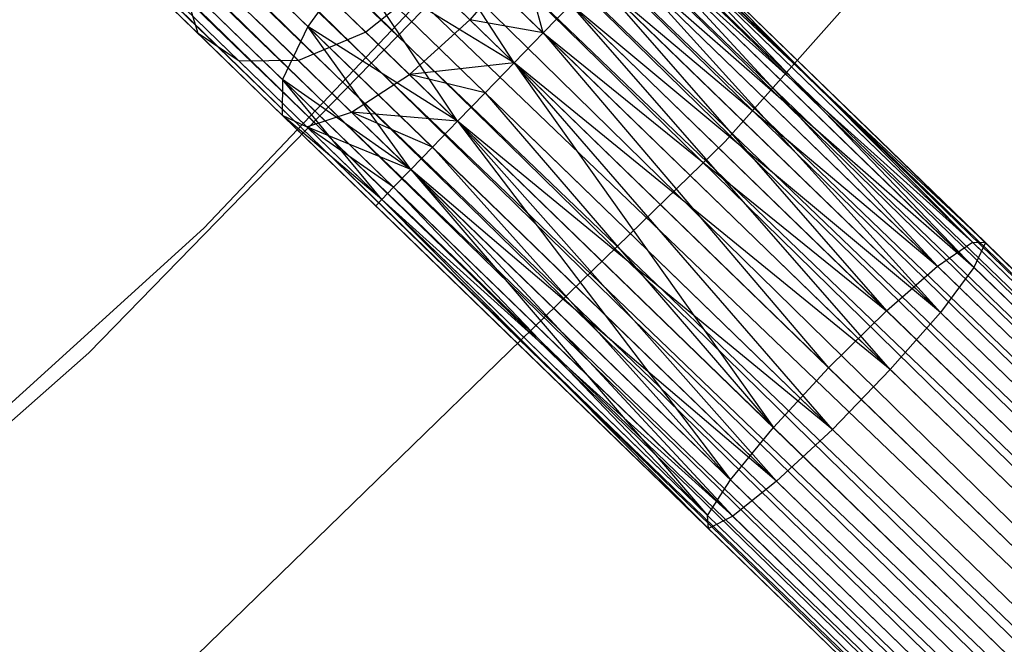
# Model space of a CAD drawing. Extents: x -102 to 102, y -101 to 102.
# Tile 316 of 481: x 42.4 to 47.32, y -46.39 to -43.26. Entities that reach past the tile are written whole.
import ezdxf

# ---------------------------------------------------------------- set-up
doc = ezdxf.new("R2010")
doc.units = 0
doc.header["$LTSCALE"] = 25.4
doc.layers.get('0').update_dxf_attribs({"linetype": 'CONTINUOUS'})

# ---------------------------------------------------------------- blocks, each defined once
blk = doc.blocks.new('NL2500011659_STL')
at = {"color": 0}
for p, q in [((58.6166, -55.4228, -7.3955), (31.7501, -29.4318, -7.191)), ((31.7501, -29.4318, -7.191), (58.5271, -55.515, -7)), ((31.7501, -29.4318, -7.191), (58.5271, -55.515, -7)), ((58.6166, -55.4228, -7.3955), (31.7501, -29.4318, -7.191)), ((31.7501, -29.4318, -7.809), (58.5863, -55.454, -7.809)), ((31.7501, -29.4318, -7.809), (58.5863, -55.454, -7.809)), ((31.7803, -29.4006, -7.3955), (58.6166, -55.4228, -7.3955)), ((31.7803, -29.4006, -7.6045), (58.6166, -55.4228, -7.3955)), ((58.5863, -55.454, -7.809), (31.7803, -29.4006, -7.6045)), ((31.7803, -29.4006, -7.6045), (58.6166, -55.4228, -7.3955)), ((31.7803, -29.4006, -7.3955), (58.6166, -55.4228, -7.3955)), ((58.5863, -55.454, -7.809), (31.7803, -29.4006, -7.6045)), ((31.6909, -29.4929, -7), (58.5271, -55.515, -7)), ((31.6909, -29.4929, -7), (58.5271, -55.515, -7)), ((58.4416, -55.6033, -8.1691), (31.6909, -29.4929, -8)), ((31.6909, -29.4929, -8), (58.5863, -55.454, -7.809)), ((31.6909, -29.4929, -8), (58.5863, -55.454, -7.809)), ((58.4416, -55.6033, -8.1691), (31.6909, -29.4929, -8)), ((58.5271, -55.515, -7), (31.6054, -29.5811, -6.8309)), ((31.6054, -29.5811, -6.8309), (58.3335, -55.7148, -6.691)), ((31.6054, -29.5811, -6.8309), (58.3335, -55.7148, -6.691)), ((58.5271, -55.515, -7), (31.6054, -29.5811, -6.8309)), ((31.6054, -29.5811, -8.1691), (58.4416, -55.6033, -8.1691)), ((31.6054, -29.5811, -8.1691), (58.4416, -55.6033, -8.1691)), ((31.4972, -29.6926, -6.691), (58.3335, -55.7148, -6.691)), ((31.4972, -29.6926, -6.691), (58.3335, -55.7148, -6.691)), ((58.2074, -55.8448, -8.4135), (31.4972, -29.6926, -8.309)), ((31.4972, -29.6926, -8.309), (58.4416, -55.6033, -8.1691)), ((31.4972, -29.6926, -8.309), (58.4416, -55.6033, -8.1691)), ((58.2074, -55.8448, -8.4135), (31.4972, -29.6926, -8.309)), ((58.3335, -55.7148, -6.691), (31.3712, -29.8226, -6.5865)), ((31.3712, -29.8226, -6.5865), (58.069, -55.9875, -6.5218)), ((31.3712, -29.8226, -6.5865), (58.069, -55.9875, -6.5218)), ((58.3335, -55.7148, -6.691), (31.3712, -29.8226, -6.5865)), ((31.3712, -29.8226, -8.4135), (58.2074, -55.8448, -8.4135)), ((31.3712, -29.8226, -8.4135), (58.2074, -55.8448, -8.4135)), ((31.2328, -29.9653, -6.5218), (58.069, -55.9875, -6.5218)), ((31.2328, -29.9653, -6.5218), (58.069, -55.9875, -6.5218)), ((31.2328, -29.9653, -8.4782), (57.9243, -56.1368, -8.5)), ((31.2328, -29.9653, -8.4782), (57.9243, -56.1368, -8.5)), ((31.2328, -29.9653, -8.4782), (58.2074, -55.8448, -8.4135)), ((31.2328, -29.9653, -8.4782), (58.2074, -55.8448, -8.4135)), ((31.088, -30.1146, -6.5), (57.9243, -56.1368, -6.5)), ((31.088, -30.1146, -6.5), (57.9243, -56.1368, -6.5)), ((31.088, -30.1146, -8.5), (57.9243, -56.1368, -8.5)), ((31.088, -30.1146, -8.5), (57.9243, -56.1368, -8.5)), ((57.6411, -56.4288, -8.4135), (30.9433, -30.2639, -8.4782)), ((30.9433, -30.2639, -8.4782), (57.9243, -56.1368, -8.5)), ((57.6411, -56.4288, -8.4135), (30.9433, -30.2639, -8.4782)), ((30.9433, -30.2639, -6.5218), (57.7795, -56.286, -6.5218)), ((30.9433, -30.2639, -6.5218), (57.7795, -56.286, -6.5218)), ((30.9433, -30.2639, -8.4782), (57.9243, -56.1368, -8.5)), ((30.8049, -30.4066, -8.4135), (57.6411, -56.4288, -8.4135)), ((30.8049, -30.4066, -8.4135), (57.6411, -56.4288, -8.4135)), ((57.7795, -56.286, -6.5218), (30.8049, -30.4066, -6.5865)), ((30.8049, -30.4066, -6.5865), (57.5151, -56.5587, -6.691)), ((30.8049, -30.4066, -6.5865), (57.5151, -56.5587, -6.691)), ((57.7795, -56.286, -6.5218), (30.8049, -30.4066, -6.5865)), ((57.4069, -56.6703, -8.1691), (30.6789, -30.5366, -8.309)), ((30.6789, -30.5366, -8.309), (57.6411, -56.4288, -8.4135)), ((30.6789, -30.5366, -8.309), (57.6411, -56.4288, -8.4135)), ((57.4069, -56.6703, -8.1691), (30.6789, -30.5366, -8.309)), ((30.6789, -30.5366, -6.691), (57.5151, -56.5587, -6.691)), ((30.6789, -30.5366, -6.691), (57.5151, -56.5587, -6.691)), ((30.5707, -30.6481, -8.1691), (57.4069, -56.6703, -8.1691)), ((30.5707, -30.6481, -8.1691), (57.4069, -56.6703, -8.1691)), ((57.5151, -56.5587, -6.691), (30.5707, -30.6481, -6.8309)), ((30.5707, -30.6481, -6.8309), (57.3214, -56.7585, -7)), ((30.5707, -30.6481, -6.8309), (57.3214, -56.7585, -7)), ((57.5151, -56.5587, -6.691), (30.5707, -30.6481, -6.8309)), ((57.2622, -56.8195, -7.809), (30.4852, -30.7363, -8)), ((30.4852, -30.7363, -8), (57.4069, -56.6703, -8.1691)), ((30.4852, -30.7363, -8), (57.4069, -56.6703, -8.1691)), ((57.2622, -56.8195, -7.809), (30.4852, -30.7363, -8)), ((30.4852, -30.7363, -7), (57.3214, -56.7585, -7)), ((30.4852, -30.7363, -7), (57.3214, -56.7585, -7)), ((30.426, -30.7974, -7.809), (57.2622, -56.8195, -7.809)), ((30.426, -30.7974, -7.809), (57.2622, -56.8195, -7.809)), ((57.3214, -56.7585, -7), (30.426, -30.7974, -7.191)), ((30.426, -30.7974, -7.191), (57.232, -56.8507, -7.3955)), ((30.426, -30.7974, -7.191), (57.232, -56.8507, -7.3955)), ((57.3214, -56.7585, -7), (30.426, -30.7974, -7.191)), ((57.232, -56.8507, -7.3955), (30.3957, -30.8286, -7.6045)), ((30.3957, -30.8286, -7.3955), (57.232, -56.8507, -7.3955)), ((57.232, -56.8507, -7.3955), (30.3957, -30.8286, -7.6045)), ((30.3957, -30.8286, -7.6045), (57.2622, -56.8195, -7.809)), ((30.3957, -30.8286, -7.6045), (57.2622, -56.8195, -7.809)), ((30.3957, -30.8286, -7.3955), (57.232, -56.8507, -7.3955)), ((45.927, -43.8738, -308.5), (49.0769, -40.3202, -308.5)), ((49.0769, -40.3202, -318), (45.927, -43.8738, -318)), ((45.927, -43.8738, -308.5), (49.0769, -40.3202, -308.5)), ((49.0769, -40.3202, -318), (45.927, -43.8738, -318)), ((43.3206, -44.3058, -316), (46.51, -40.9458, -316)), ((46.51, -40.9458, -315), (43.3206, -44.3058, -315)), ((43.3206, -44.3058, -316), (46.51, -40.9458, -316)), ((46.51, -40.9458, -315), (43.3206, -44.3058, -315)), ((46.0214, -41.5687, -308.5), (42.7463, -44.929, -308.5)), ((42.7463, -44.929, -318), (46.0214, -41.5687, -318)), ((42.7463, -44.929, -318), (46.0214, -41.5687, -318)), ((46.0214, -41.5687, -308.5), (42.7463, -44.929, -308.5)), ((44.8719, -43.4804, -306.5), (44.356, -42.6905, -306.6676)), ((45.0167, -43.3311, -306.5219), (44.356, -42.6905, -306.6676)), ((44.8719, -43.4804, -306.5), (44.356, -42.6905, -306.6676)), ((45.0167, -43.3311, -306.5219), (44.356, -42.6905, -306.6676)), ((43.8396, -43.2981, -306.8285), (43.2774, -42.753, -307.2274)), ((43.8396, -43.2981, -306.8285), (43.2774, -42.753, -307.2274)), ((47.1626, -44.3768, -307.0599), (45.5643, -42.7664, -307.3955)), ((47.1626, -44.3768, -307.0599), (45.5643, -42.7664, -307.3955)), ((47.227, -44.3787, -307.4707), (45.5643, -42.7664, -307.3955)), ((47.227, -44.3787, -307.4707), (45.5643, -42.7664, -307.6045)), ((47.227, -44.3787, -307.4707), (45.5643, -42.7664, -307.3955)), ((47.227, -44.3787, -307.4707), (45.5643, -42.7664, -307.6045)), ((47.1626, -44.3768, -307.0599), (45.534, -42.7976, -307.191)), ((47.1626, -44.3768, -307.0599), (45.534, -42.7976, -307.191)), ((47.227, -44.3787, -307.4707), (45.534, -42.7976, -307.809)), ((47.227, -44.3787, -307.4707), (45.534, -42.7976, -307.809)), ((47.1703, -44.5027, -307.8635), (45.534, -42.7976, -307.809)), ((47.1703, -44.5027, -307.8635), (45.534, -42.7976, -307.809)), ((46.988, -44.4971, -306.7021), (45.4748, -42.8586, -307)), ((46.988, -44.4971, -306.7021), (45.4748, -42.8586, -307)), ((47.1626, -44.3768, -307.0599), (45.4748, -42.8586, -307)), ((47.1626, -44.3768, -307.0599), (45.4748, -42.8586, -307)), ((47.1703, -44.5027, -307.8635), (45.4748, -42.8586, -308)), ((47.1703, -44.5027, -307.8635), (45.4748, -42.8586, -308)), ((44.9141, -42.9547, -308.4667), (44.6501, -43.2653, -308.549)), ((44.9141, -42.9547, -308.4667), (44.6501, -43.2653, -308.549)), ((45.0167, -43.3311, -308.4781), (44.9141, -42.9547, -308.4667)), ((45.0167, -43.3311, -308.4781), (44.9141, -42.9547, -308.4667)), ((46.988, -44.4971, -306.7021), (45.3893, -42.9469, -306.8309)), ((46.988, -44.4971, -306.7021), (45.3893, -42.9469, -306.8309)), ((47.1703, -44.5027, -307.8635), (45.3893, -42.9469, -308.1691)), ((47.1703, -44.5027, -307.8635), (45.3893, -42.9469, -308.1691)), ((47.0022, -44.7272, -308.1705), (45.3893, -42.9469, -308.1691)), ((47.0022, -44.7272, -308.1705), (45.3893, -42.9469, -308.1691)), ((43.2916, -43.3332, -307.7974), (42.9573, -43.0091, -308.263)), ((43.2916, -43.3332, -307.7974), (42.9573, -43.0091, -308.263)), ((44.0665, -42.989, -306.6676), (43.8396, -43.2981, -306.8285)), ((44.0665, -42.989, -306.6676), (43.8396, -43.2981, -306.8285)), ((44.5888, -43.7724, -306.5865), (44.0665, -42.989, -306.6676)), ((44.7272, -43.6296, -306.5219), (44.0665, -42.989, -306.6676)), ((44.5888, -43.7724, -306.5865), (44.0665, -42.989, -306.6676)), ((44.7272, -43.6296, -306.5219), (44.0665, -42.989, -306.6676)), ((44.8719, -43.4804, -306.5), (44.0665, -42.989, -306.6676)), ((44.8719, -43.4804, -306.5), (44.0665, -42.989, -306.6676)), ((45.2811, -43.0584, -306.691), (46.988, -44.4971, -306.7021)), ((45.2811, -43.0584, -306.691), (46.988, -44.4971, -306.7021)), ((45.2811, -43.0584, -306.691), (46.7337, -44.7191, -306.4594)), ((47.0022, -44.7272, -308.1705), (45.2811, -43.0584, -308.309)), ((47.0022, -44.7272, -308.1705), (45.2811, -43.0584, -308.309)), ((45.2811, -43.0584, -306.691), (46.7337, -44.7191, -306.4594)), ((43.2916, -43.3332, -307.7974), (43.2141, -43.0792, -307.4774)), ((43.7145, -43.5643, -307.1223), (43.2141, -43.0792, -307.4774)), ((43.2916, -43.3332, -307.7974), (43.2141, -43.0792, -307.4774)), ((43.7145, -43.5643, -307.1223), (43.2141, -43.0792, -307.4774)), ((44.45, -43.0712, -308.691), (44.1303, -43.3278, -308.621)), ((44.45, -43.0712, -308.691), (44.1303, -43.3278, -308.621)), ((44.45, -43.0712, -308.691), (44.6501, -43.2653, -308.549)), ((44.45, -43.0712, -308.691), (44.6501, -43.2653, -308.549)), ((44.1303, -43.3278, -308.621), (43.9578, -43.1605, -308.8614)), ((44.1303, -43.3278, -308.621), (43.9578, -43.1605, -308.8614)), ((43.4963, -43.4712, -308.132), (43.2277, -43.2108, -308.5061)), ((43.4963, -43.4712, -308.132), (43.2277, -43.2108, -308.5061)), ((45.0167, -43.3311, -308.4781), (45.1551, -43.1884, -308.4135)), ((45.1551, -43.1884, -306.5865), (45.0167, -43.3311, -306.5219)), ((45.1551, -43.1884, -306.5865), (45.0167, -43.3311, -306.5219)), ((45.0167, -43.3311, -308.4781), (45.1551, -43.1884, -308.4135)), ((47.0022, -44.7272, -308.1705), (45.1551, -43.1884, -308.4135)), ((47.0022, -44.7272, -308.1705), (45.1551, -43.1884, -308.4135)), ((46.7517, -45.0135, -308.3385), (45.1551, -43.1884, -308.4135)), ((46.7517, -45.0135, -308.3385), (45.1551, -43.1884, -308.4135)), ((45.1551, -43.1884, -306.5865), (46.7337, -44.7191, -306.4594)), ((45.1551, -43.1884, -306.5865), (46.7337, -44.7191, -306.4594)), ((43.793, -43.4693, -308.4233), (43.5816, -43.2644, -308.7177)), ((43.793, -43.4693, -308.4233), (43.5816, -43.2644, -308.7177)), ((43.8396, -43.2981, -306.8285), (43.7145, -43.5643, -307.1223)), ((43.8396, -43.2981, -306.8285), (43.7145, -43.5643, -307.1223)), ((44.3546, -44.0139, -306.8309), (43.8396, -43.2981, -306.8285)), ((44.4628, -43.9024, -306.691), (43.8396, -43.2981, -306.8285)), ((44.3546, -44.0139, -306.8309), (43.8396, -43.2981, -306.8285)), ((44.4628, -43.9024, -306.691), (43.8396, -43.2981, -306.8285)), ((44.5888, -43.7724, -306.5865), (43.8396, -43.2981, -306.8285)), ((44.5888, -43.7724, -306.5865), (43.8396, -43.2981, -306.8285)), ((44.3478, -43.5387, -308.4667), (44.6501, -43.2653, -308.549)), ((44.3478, -43.5387, -308.4667), (44.6501, -43.2653, -308.549)), ((44.6501, -43.2653, -308.549), (44.8719, -43.4804, -308.5)), ((45.0167, -43.3311, -308.4781), (44.6501, -43.2653, -308.549)), ((45.0167, -43.3311, -308.4781), (44.6501, -43.2653, -308.549)), ((44.6501, -43.2653, -308.549), (44.8719, -43.4804, -308.5)), ((43.4963, -43.4712, -308.132), (43.2916, -43.3332, -307.7974)), ((43.7127, -43.7416, -307.4985), (43.2916, -43.3332, -307.7974)), ((43.4963, -43.4712, -308.132), (43.2916, -43.3332, -307.7974)), ((43.7127, -43.7416, -307.4985), (43.2916, -43.3332, -307.7974)), ((44.1303, -43.3278, -308.621), (43.793, -43.4693, -308.4233)), ((44.1303, -43.3278, -308.621), (43.793, -43.4693, -308.4233)), ((44.3478, -43.5387, -308.4667), (44.1303, -43.3278, -308.621)), ((44.3478, -43.5387, -308.4667), (44.1303, -43.3278, -308.621)), ((44.8719, -43.4804, -308.5), (45.0167, -43.3311, -308.4781)), ((45.0167, -43.3311, -306.5219), (44.8719, -43.4804, -306.5)), ((45.0167, -43.3311, -306.5219), (44.8719, -43.4804, -306.5)), ((44.8719, -43.4804, -308.5), (45.0167, -43.3311, -308.4781)), ((46.7517, -45.0135, -308.3385), (45.0167, -43.3311, -308.4781)), ((46.7517, -45.0135, -308.3385), (45.0167, -43.3311, -308.4781)), ((45.0167, -43.3311, -306.5219), (46.7337, -44.7191, -306.4594)), ((45.0167, -43.3311, -306.5219), (46.7337, -44.7191, -306.4594)), ((45.0167, -43.3311, -306.5219), (46.4434, -45.0041, -306.3735)), ((45.0167, -43.3311, -306.5219), (46.4434, -45.0041, -306.3735)), ((43.793, -43.4693, -308.4233), (43.4963, -43.4712, -308.132)), ((43.793, -43.4693, -308.4233), (43.4963, -43.4712, -308.132)), ((43.8347, -43.7994, -307.8918), (43.4963, -43.4712, -308.132)), ((43.8347, -43.7994, -307.8918), (43.4963, -43.4712, -308.132)), ((44.0594, -43.7276, -308.2343), (43.793, -43.4693, -308.4233)), ((44.0594, -43.7276, -308.2343), (43.793, -43.4693, -308.4233)), ((44.8719, -43.4804, -308.5), (44.3478, -43.5387, -308.4667)), ((44.8719, -43.4804, -308.5), (44.3478, -43.5387, -308.4667)), ((44.7272, -43.6296, -308.4781), (44.8719, -43.4804, -308.5)), ((44.8719, -43.4804, -306.5), (44.7272, -43.6296, -306.5219)), ((44.7272, -43.6296, -308.4781), (44.8719, -43.4804, -308.5)), ((44.8719, -43.4804, -306.5), (44.7272, -43.6296, -306.5219)), ((46.7517, -45.0135, -308.3385), (44.8719, -43.4804, -308.5)), ((46.7517, -45.0135, -308.3385), (44.8719, -43.4804, -308.5)), ((46.4622, -45.312, -308.3385), (44.8719, -43.4804, -308.5)), ((46.4622, -45.312, -308.3385), (44.8719, -43.4804, -308.5)), ((44.8719, -43.4804, -306.5), (46.4434, -45.0041, -306.3735)), ((44.8719, -43.4804, -306.5), (46.4434, -45.0041, -306.3735)), ((44.8719, -43.4804, -306.5), (46.1674, -45.3031, -306.4594)), ((44.8719, -43.4804, -306.5), (46.1674, -45.3031, -306.4594)), ((44.0594, -43.7276, -308.2343), (44.3478, -43.5387, -308.4667)), ((44.0594, -43.7276, -308.2343), (44.3478, -43.5387, -308.4667)), ((44.7272, -43.6296, -308.4781), (44.3478, -43.5387, -308.4667)), ((44.7272, -43.6296, -308.4781), (44.3478, -43.5387, -308.4667)), ((44.5888, -43.7724, -308.4135), (44.3478, -43.5387, -308.4667)), ((44.5888, -43.7724, -308.4135), (44.3478, -43.5387, -308.4667)), ((43.7145, -43.5643, -307.1223), (43.7127, -43.7416, -307.4985)), ((43.7145, -43.5643, -307.1223), (43.7127, -43.7416, -307.4985)), ((44.2099, -44.1631, -307.191), (43.7145, -43.5643, -307.1223)), ((44.2691, -44.1021, -307), (43.7145, -43.5643, -307.1223)), ((44.2099, -44.1631, -307.191), (43.7145, -43.5643, -307.1223)), ((44.2691, -44.1021, -307), (43.7145, -43.5643, -307.1223)), ((44.3546, -44.0139, -306.8309), (43.7145, -43.5643, -307.1223)), ((44.3546, -44.0139, -306.8309), (43.7145, -43.5643, -307.1223)), ((44.5888, -43.7724, -308.4135), (44.7272, -43.6296, -308.4781)), ((44.7272, -43.6296, -306.5219), (44.5888, -43.7724, -306.5865)), ((44.5888, -43.7724, -308.4135), (44.7272, -43.6296, -308.4781)), ((44.7272, -43.6296, -306.5219), (44.5888, -43.7724, -306.5865)), ((46.4622, -45.312, -308.3385), (44.7272, -43.6296, -308.4781)), ((46.4622, -45.312, -308.3385), (44.7272, -43.6296, -308.4781)), ((44.7272, -43.6296, -306.5219), (46.1674, -45.3031, -306.4594)), ((44.7272, -43.6296, -306.5219), (46.1674, -45.3031, -306.4594)), ((44.1796, -44.1944, -307.3955), (43.7127, -43.7416, -307.4985)), ((44.1796, -44.1944, -307.6045), (43.7127, -43.7416, -307.4985)), ((44.2099, -44.1631, -307.809), (43.7127, -43.7416, -307.4985)), ((43.7127, -43.7416, -307.4985), (43.8347, -43.7994, -307.8918)), ((44.2099, -44.1631, -307.809), (43.7127, -43.7416, -307.4985)), ((44.1796, -44.1944, -307.6045), (43.7127, -43.7416, -307.4985)), ((44.1796, -44.1944, -307.3955), (43.7127, -43.7416, -307.4985)), ((44.2099, -44.1631, -307.191), (43.7127, -43.7416, -307.4985)), ((44.2099, -44.1631, -307.191), (43.7127, -43.7416, -307.4985)), ((43.7127, -43.7416, -307.4985), (43.8347, -43.7994, -307.8918)), ((43.8347, -43.7994, -307.8918), (44.0594, -43.7276, -308.2343)), ((43.8347, -43.7994, -307.8918), (44.0594, -43.7276, -308.2343)), ((44.5888, -43.7724, -308.4135), (44.0594, -43.7276, -308.2343)), ((44.4628, -43.9024, -308.309), (44.0594, -43.7276, -308.2343)), ((44.5888, -43.7724, -308.4135), (44.0594, -43.7276, -308.2343)), ((44.4628, -43.9024, -308.309), (44.0594, -43.7276, -308.2343)), ((44.3546, -44.0139, -308.1691), (44.0594, -43.7276, -308.2343)), ((44.3546, -44.0139, -308.1691), (44.0594, -43.7276, -308.2343)), ((44.3546, -44.0139, -308.1691), (43.8347, -43.7994, -307.8918)), ((44.2691, -44.1021, -308), (43.8347, -43.7994, -307.8918)), ((44.3546, -44.0139, -308.1691), (43.8347, -43.7994, -307.8918)), ((44.2691, -44.1021, -308), (43.8347, -43.7994, -307.8918)), ((44.2099, -44.1631, -307.809), (43.8347, -43.7994, -307.8918)), ((44.2099, -44.1631, -307.809), (43.8347, -43.7994, -307.8918)), ((44.4628, -43.9024, -308.309), (44.5888, -43.7724, -308.4135)), ((44.5888, -43.7724, -306.5865), (44.4628, -43.9024, -306.691)), ((44.4628, -43.9024, -308.309), (44.5888, -43.7724, -308.4135)), ((44.5888, -43.7724, -306.5865), (44.4628, -43.9024, -306.691)), ((46.4622, -45.312, -308.3385), (44.5888, -43.7724, -308.4135)), ((46.4622, -45.312, -308.3385), (44.5888, -43.7724, -308.4135)), ((46.1838, -45.5712, -308.1705), (44.5888, -43.7724, -308.4135)), ((46.1838, -45.5712, -308.1705), (44.5888, -43.7724, -308.4135)), ((46.1674, -45.3031, -306.4594), (44.5888, -43.7724, -306.5865)), ((44.5888, -43.7724, -306.5865), (45.9534, -45.5642, -306.7021)), ((44.5888, -43.7724, -306.5865), (45.9534, -45.5642, -306.7021)), ((46.1674, -45.3031, -306.4594), (44.5888, -43.7724, -306.5865)), ((42.5204, -47.1822, -308.5), (45.927, -43.8738, -308.5)), ((45.927, -43.8738, -318), (42.5204, -47.1822, -318)), ((42.5204, -47.1822, -308.5), (45.927, -43.8738, -308.5)), ((45.927, -43.8738, -318), (42.5204, -47.1822, -318)), ((44.3546, -44.0139, -308.1691), (44.4628, -43.9024, -308.309)), ((44.4628, -43.9024, -306.691), (44.3546, -44.0139, -306.8309)), ((44.3546, -44.0139, -308.1691), (44.4628, -43.9024, -308.309)), ((44.4628, -43.9024, -306.691), (44.3546, -44.0139, -306.8309)), ((46.1838, -45.5712, -308.1705), (44.4628, -43.9024, -308.309)), ((46.1838, -45.5712, -308.1705), (44.4628, -43.9024, -308.309)), ((44.4628, -43.9024, -306.691), (45.9534, -45.5642, -306.7021)), ((44.4628, -43.9024, -306.691), (45.9534, -45.5642, -306.7021)), ((45.927, -43.8738, -308.5), (45.927, -43.8738, -318)), ((45.927, -43.8738, -308.5), (45.927, -43.8738, -318)), ((44.2691, -44.1021, -308), (44.3546, -44.0139, -308.1691)), ((44.3546, -44.0139, -306.8309), (44.2691, -44.1021, -307)), ((44.2691, -44.1021, -308), (44.3546, -44.0139, -308.1691)), ((44.3546, -44.0139, -306.8309), (44.2691, -44.1021, -307)), ((46.1838, -45.5712, -308.1705), (44.3546, -44.0139, -308.1691)), ((46.1838, -45.5712, -308.1705), (44.3546, -44.0139, -308.1691)), ((45.9645, -45.7461, -307.8635), (44.3546, -44.0139, -308.1691)), ((45.9645, -45.7461, -307.8635), (44.3546, -44.0139, -308.1691)), ((44.3546, -44.0139, -306.8309), (45.9534, -45.5642, -306.7021)), ((44.3546, -44.0139, -306.8309), (45.9534, -45.5642, -306.7021)), ((44.3546, -44.0139, -306.8309), (45.8384, -45.7423, -307.0599)), ((44.3546, -44.0139, -306.8309), (45.8384, -45.7423, -307.0599)), ((44.2099, -44.1631, -307.809), (44.2691, -44.1021, -308)), ((44.2691, -44.1021, -307), (44.2099, -44.1631, -307.191)), ((44.2099, -44.1631, -307.809), (44.2691, -44.1021, -308)), ((44.2691, -44.1021, -307), (44.2099, -44.1631, -307.191)), ((45.9645, -45.7461, -307.8635), (44.2691, -44.1021, -308)), ((45.9645, -45.7461, -307.8635), (44.2691, -44.1021, -308)), ((44.2691, -44.1021, -307), (45.8384, -45.7423, -307.0599)), ((44.2691, -44.1021, -307), (45.8384, -45.7423, -307.0599)), ((44.1796, -44.1944, -307.6045), (44.2099, -44.1631, -307.809)), ((44.2099, -44.1631, -307.191), (44.1796, -44.1944, -307.3955)), ((44.1796, -44.1944, -307.6045), (44.2099, -44.1631, -307.809)), ((44.2099, -44.1631, -307.191), (44.1796, -44.1944, -307.3955)), ((45.8424, -45.8067, -307.4707), (44.1796, -44.1944, -307.6045)), ((44.1796, -44.1944, -307.3955), (45.8424, -45.8067, -307.4707)), ((44.1796, -44.1944, -307.3955), (45.8424, -45.8067, -307.4707)), ((45.8424, -45.8067, -307.4707), (44.1796, -44.1944, -307.6045)), ((45.9645, -45.7461, -307.8635), (44.2099, -44.1631, -307.809)), ((45.9645, -45.7461, -307.8635), (44.2099, -44.1631, -307.809)), ((45.8424, -45.8067, -307.4707), (44.2099, -44.1631, -307.809)), ((45.8424, -45.8067, -307.4707), (44.2099, -44.1631, -307.809)), ((45.8384, -45.7423, -307.0599), (44.2099, -44.1631, -307.191)), ((44.2099, -44.1631, -307.191), (45.8424, -45.8067, -307.4707)), ((44.2099, -44.1631, -307.191), (45.8424, -45.8067, -307.4707)), ((45.8384, -45.7423, -307.0599), (44.2099, -44.1631, -307.191)), ((39.889, -47.4182, -316), (43.3206, -44.3058, -316)), ((43.3206, -44.3058, -315), (39.889, -47.4182, -315)), ((39.889, -47.4182, -316), (43.3206, -44.3058, -316)), ((43.3206, -44.3058, -315), (39.889, -47.4182, -315)), ((43.3206, -44.3058, -316), (43.3206, -44.3058, -315)), ((43.3206, -44.3058, -316), (43.3206, -44.3058, -315)), ((46.988, -44.4971, -306.7021), (47.1626, -44.3768, -307.0599)), ((46.988, -44.4971, -306.7021), (47.1626, -44.3768, -307.0599)), ((47.1626, -44.3768, -307.0599), (47.227, -44.3787, -307.4707)), ((48.7694, -45.9349, -306.6683), (47.1626, -44.3768, -307.0599)), ((48.7694, -45.9349, -306.6683), (47.1626, -44.3768, -307.0599)), ((47.1626, -44.3768, -307.0599), (47.227, -44.3787, -307.4707)), ((47.227, -44.3787, -307.4707), (47.1703, -44.5027, -307.8635)), ((47.227, -44.3787, -307.4707), (47.1703, -44.5027, -307.8635)), ((48.8677, -45.9696, -307.0709), (47.227, -44.3787, -307.4707)), ((48.8677, -45.9696, -307.0709), (47.227, -44.3787, -307.4707)), ((46.7337, -44.7191, -306.4594), (46.988, -44.4971, -306.7021)), ((46.7337, -44.7191, -306.4594), (46.988, -44.4971, -306.7021)), ((48.5655, -46.0268, -306.3177), (46.988, -44.4971, -306.7021)), ((48.5655, -46.0268, -306.3177), (46.988, -44.4971, -306.7021)), ((47.1703, -44.5027, -307.8635), (47.0022, -44.7272, -308.1705)), ((47.1703, -44.5027, -307.8635), (47.0022, -44.7272, -308.1705)), ((48.8432, -46.1248, -307.4558), (47.1703, -44.5027, -307.8635)), ((48.8432, -46.1248, -307.4558), (47.1703, -44.5027, -307.8635)), ((46.4434, -45.0041, -306.3735), (46.7337, -44.7191, -306.4594)), ((46.4434, -45.0041, -306.3735), (46.7337, -44.7191, -306.4594)), ((48.2912, -46.2294, -306.0798), (46.7337, -44.7191, -306.4594)), ((48.2912, -46.2294, -306.0798), (46.7337, -44.7191, -306.4594)), ((47.0022, -44.7272, -308.1705), (46.7517, -45.0135, -308.3385)), ((47.0022, -44.7272, -308.1705), (46.7517, -45.0135, -308.3385)), ((48.7003, -46.3738, -307.7567), (47.0022, -44.7272, -308.1705)), ((48.7003, -46.3738, -307.7567), (47.0022, -44.7272, -308.1705)), ((42.7463, -44.929, -308.5), (39.2265, -48.0321, -308.5)), ((39.2265, -48.0321, -318), (42.7463, -44.929, -318)), ((39.2265, -48.0321, -318), (42.7463, -44.929, -318)), ((42.7463, -44.929, -308.5), (39.2265, -48.0321, -308.5)), ((42.7463, -44.929, -318), (42.7463, -44.929, -308.5)), ((42.7463, -44.929, -318), (42.7463, -44.929, -308.5)), ((46.1674, -45.3031, -306.4594), (46.4434, -45.0041, -306.3735)), ((46.1674, -45.3031, -306.4594), (46.4434, -45.0041, -306.3735)), ((46.4434, -45.0041, -306.3735), (47.9939, -46.5076, -305.9957)), ((46.4434, -45.0041, -306.3735), (47.9939, -46.5076, -305.9957)), ((46.7517, -45.0135, -308.3385), (46.4622, -45.312, -308.3385)), ((46.7517, -45.0135, -308.3385), (46.4622, -45.312, -308.3385)), ((48.4636, -46.6735, -307.9213), (46.7517, -45.0135, -308.3385)), ((48.4636, -46.6735, -307.9213), (46.7517, -45.0135, -308.3385)), ((45.9534, -45.5642, -306.7021), (46.1674, -45.3031, -306.4594)), ((45.9534, -45.5642, -306.7021), (46.1674, -45.3031, -306.4594)), ((47.7249, -46.8134, -306.0798), (46.1674, -45.3031, -306.4594)), ((47.7249, -46.8134, -306.0798), (46.1674, -45.3031, -306.4594)), ((46.4622, -45.312, -308.3385), (46.1838, -45.5712, -308.1705)), ((46.4622, -45.312, -308.3385), (46.1838, -45.5712, -308.1705)), ((48.1741, -46.972, -307.9213), (46.4622, -45.312, -308.3385)), ((48.1741, -46.972, -307.9213), (46.4622, -45.312, -308.3385)), ((45.8384, -45.7423, -307.0599), (45.9534, -45.5642, -306.7021)), ((45.8384, -45.7423, -307.0599), (45.9534, -45.5642, -306.7021)), ((47.5309, -47.0938, -306.3177), (45.9534, -45.5642, -306.7021)), ((47.5309, -47.0938, -306.3177), (45.9534, -45.5642, -306.7021)), ((46.1838, -45.5712, -308.1705), (45.9645, -45.7461, -307.8635)), ((46.1838, -45.5712, -308.1705), (45.9645, -45.7461, -307.8635)), ((47.8819, -47.2178, -307.7567), (46.1838, -45.5712, -308.1705)), ((47.8819, -47.2178, -307.7567), (46.1838, -45.5712, -308.1705)), ((45.8424, -45.8067, -307.4707), (45.8384, -45.7423, -307.0599)), ((47.4453, -47.3004, -306.6683), (45.8384, -45.7423, -307.0599)), ((45.8424, -45.8067, -307.4707), (45.8384, -45.7423, -307.0599)), ((47.4453, -47.3004, -306.6683), (45.8384, -45.7423, -307.0599)), ((45.9645, -45.7461, -307.8635), (45.8424, -45.8067, -307.4707)), ((45.9645, -45.7461, -307.8635), (45.8424, -45.8067, -307.4707)), ((47.6374, -47.3683, -307.4558), (45.9645, -45.7461, -307.8635)), ((47.6374, -47.3683, -307.4558), (45.9645, -45.7461, -307.8635)), ((47.483, -47.3975, -307.0709), (45.8424, -45.8067, -307.4707)), ((47.483, -47.3975, -307.0709), (45.8424, -45.8067, -307.4707))]:
    blk.add_line(p, q, dxfattribs=at)

msp = doc.modelspace()

# ---------------------------------------------------------------- block references
at = {"color": 0}
msp.add_blockref('NL2500011659_STL', (0, 0), dxfattribs=at)

doc.saveas('drawing.dxf')
